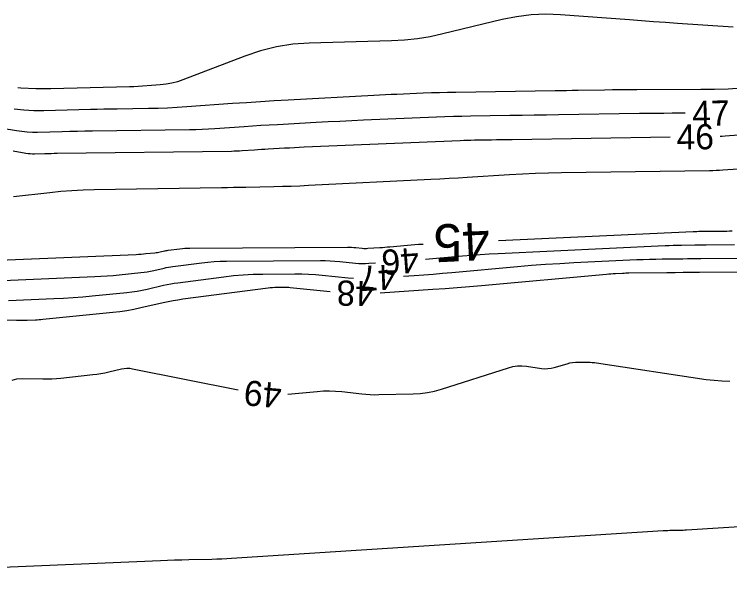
# Model space of a CAD drawing. Extents: x 2384780 to 2405861, y 547869 to 573706.
# Drawn here: x 2395932.4 to 2395989.4, y 552582.3 to 552627.1 of the extents above; entities that cross this region are included whole.
import ezdxf

# ---------------------------------------------------------------- set-up
doc = ezdxf.new("R2010")
doc.units = 0
doc.layers.add('Old_Level_60', color=7, linetype='Continuous')
doc.layers.add('Old_Level_61', color=7, linetype='Continuous')

msp = doc.modelspace()

# ---------------------------------------------------------------- linework, layer by layer
at = {"layer": 'Old_Level_60'}
for points in [[(2395989.676, 552626.025), (2395985.223, 552626.337), (2395984.269, 552626.40425), (2395983.31475, 552626.47225), (2395982.36075, 552626.5415), (2395981.40675, 552626.61125), (2395975.91025, 552627.01675), (2395974.736, 552627.058), (2395973.5695, 552627.00775), (2395972.41025, 552626.8665), (2395971.25875, 552626.634), (2395966.543, 552625.4915), (2395965.529, 552625.27375), (2395964.50775, 552625.11), (2395963.479, 552625.0005), (2395962.44325, 552624.945), (2395955.89325, 552624.76625), (2395954.575, 552624.67475), (2395953.27875, 552624.47275), (2395952.00475, 552624.16), (2395950.753, 552623.73675), (2395945.834, 552621.84), (2395945.3945, 552621.68875), (2395944.94775, 552621.571), (2395944.49325, 552621.487), (2395944.03125, 552621.43625), (2395941.92675, 552621.2835), (2395941.89225, 552621.28125), (2395941.85775, 552621.2795), (2395941.823, 552621.27825), (2395941.7885, 552621.27775), (2395941.6755, 552621.27625), (2395941.65125, 552621.276), (2395941.627, 552621.2755), (2395941.60275, 552621.275), (2395941.5785, 552621.2745), (2395935.31875, 552621.1185), (2395934.115, 552621.11725), (2395932.9155, 552621.17375), (2395932.6775, 552621.19625)], [(2395990.34175, 552621.16625), (2395989.26075, 552621.109), (2395988.17925, 552621.0735), (2395987.0965, 552621.05975), (2395981.99775, 552621.0465), (2395981.352, 552621.04375), (2395980.70625, 552621.03875), (2395980.0605, 552621.03175), (2395979.41475, 552621.0225), (2395977.305, 552620.98875), (2395976.853, 552620.98175), (2395976.401, 552620.97475), (2395975.949, 552620.96775), (2395975.497, 552620.961), (2395967.563, 552620.84475), (2395966.91575, 552620.833), (2395966.26875, 552620.81675), (2395965.622, 552620.79575), (2395964.97525, 552620.7705), (2395962.86275, 552620.6805), (2395962.41025, 552620.66075), (2395961.9575, 552620.6395), (2395961.505, 552620.617), (2395961.05275, 552620.59325), (2395954.21675, 552620.2245), (2395953.108, 552620.16225), (2395951.99975, 552620.09475), (2395950.89175, 552620.022), (2395949.784, 552619.94425), (2395946.138, 552619.6795), (2395945.3765, 552619.63), (2395944.61425, 552619.59175), (2395943.85175, 552619.565), (2395943.08875, 552619.5495), (2395940.59525, 552619.518), (2395940.061, 552619.5105), (2395939.52675, 552619.50125), (2395938.9925, 552619.4905), (2395938.45825, 552619.478), (2395934.75025, 552619.3855), (2395933.957, 552619.38475), (2395933.16625, 552619.42175), (2395932.3785, 552619.497)], [(2395985.833, 552619.17775), (2395984.7955, 552619.175), (2395984.1445, 552619.17225), (2395983.4935, 552619.16725), (2395982.8425, 552619.16), (2395982.19125, 552619.15075), (2395975.751, 552619.048), (2395974.78475, 552619.03275), (2395973.8185, 552619.01775), (2395972.8525, 552619.00325), (2395971.88625, 552618.98875), (2395968.73, 552618.9425), (2395968.05375, 552618.93025), (2395967.37775, 552618.91325), (2395966.70175, 552618.8915), (2395966.02575, 552618.865), (2395960.22325, 552618.618), (2395959.27875, 552618.5765), (2395958.33425, 552618.53225), (2395957.39, 552618.48525), (2395956.44575, 552618.43575), (2395953.3615, 552618.2695), (2395952.70075, 552618.23225), (2395952.04025, 552618.192), (2395951.37975, 552618.14875), (2395950.7195, 552618.10225), (2395948.377, 552617.93225), (2395947.87475, 552617.8995), (2395947.37225, 552617.87425), (2395946.8695, 552617.85675), (2395946.36625, 552617.8465), (2395938.63025, 552617.74875), (2395938.02825, 552617.74), (2395937.4265, 552617.72975), (2395936.82475, 552617.7175), (2395936.223, 552617.7035), (2395934.257, 552617.6545), (2395933.8365, 552617.654), (2395933.4175, 552617.67375), (2395932.99975, 552617.7135), (2395932.58375, 552617.7735), (2395930.112, 552618.1905)], [(2395984.6365, 552617.27375), (2395972.06125, 552617.07325), (2395971.64875, 552617.06675), (2395971.23625, 552617.06025), (2395970.82375, 552617.054), (2395970.41125, 552617.048), (2395969.06375, 552617.02825), (2395968.775, 552617.023), (2395968.48625, 552617.01575), (2395968.19775, 552617.0065), (2395967.90925, 552616.99525), (2395955.5, 552616.46675), (2395955.10525, 552616.44925), (2395954.7105, 552616.43075), (2395954.316, 552616.41125), (2395953.9215, 552616.3905), (2395952.63275, 552616.321), (2395952.35675, 552616.3055), (2395952.08075, 552616.2885), (2395951.80475, 552616.2705), (2395951.52875, 552616.25125), (2395950.55, 552616.18), (2395950.34025, 552616.1665), (2395950.13025, 552616.156), (2395949.92025, 552616.1485), (2395949.71, 552616.14425), (2395935.8235, 552615.9685), (2395935.57475, 552615.965), (2395935.32625, 552615.96075), (2395935.0775, 552615.95575), (2395934.82875, 552615.95), (2395934.0165, 552615.92975), (2395933.84275, 552615.9295), (2395933.6695, 552615.93775), (2395933.497, 552615.954), (2395933.325, 552615.979), (2395932.3035, 552616.15125)], [(2395990.09225, 552617.43275), (2395989.02825, 552617.344), (2395988.8, 552617.32725), (2395988.636, 552617.3185)], [(2395965.15, 552607.5585), (2395968.102, 552607.827), (2395968.81, 552607.8875), (2395969.5185, 552607.94025), (2395970.22775, 552607.985), (2395970.93725, 552608.022), (2395984.2405, 552608.6425), (2395984.565, 552608.65625), (2395984.88975, 552608.667), (2395985.2145, 552608.675), (2395985.5395, 552608.68), (2395986.60075, 552608.69175), (2395986.82825, 552608.69425), (2395987.05575, 552608.6965), (2395987.283, 552608.69875), (2395987.5105, 552608.70075), (2395989.7705, 552608.72025)], [(2395963.40325, 552606.21225), (2395964.2625, 552606.2685), (2395965.01325, 552606.32025), (2395965.76375, 552606.37675), (2395966.514, 552606.43775), (2395967.2635, 552606.5035), (2395972.48525, 552606.97875), (2395973.6045, 552607.07425), (2395974.72475, 552607.1575), (2395975.84575, 552607.2285), (2395976.96775, 552607.287), (2395981.9895, 552607.52125), (2395982.49475, 552607.5425), (2395983.00025, 552607.55925), (2395983.50575, 552607.5715), (2395984.01125, 552607.5795), (2395985.6635, 552607.59775), (2395986.0175, 552607.6015), (2395986.3715, 552607.60525), (2395986.7255, 552607.6085), (2395987.0795, 552607.61175), (2395991.206, 552607.64725)], [(2395929.63575, 552605.7905), (2395938.823, 552606.18), (2395939.306, 552606.204), (2395939.7885, 552606.235), (2395940.2705, 552606.27325), (2395940.752, 552606.31825), (2395942.48325, 552606.4935), (2395942.74, 552606.5235), (2395942.99525, 552606.5615), (2395943.2495, 552606.60725), (2395943.50225, 552606.661), (2395944.326, 552606.8495), (2395944.503, 552606.88775), (2395944.68075, 552606.92175), (2395944.859, 552606.9515), (2395945.03825, 552606.97725), (2395947.3315, 552607.278), (2395947.8235, 552607.33475), (2395948.3165, 552607.376), (2395948.8105, 552607.402), (2395949.30575, 552607.41225), (2395956.7915, 552607.45375), (2395957.17575, 552607.45075), (2395957.55975, 552607.43725), (2395957.943, 552607.41325), (2395958.32575, 552607.379), (2395959.57525, 552607.25), (2395959.84325, 552607.228), (2395960.11125, 552607.21725), (2395960.3795, 552607.218), (2395960.648, 552607.23), (2395961.161, 552607.26375)], [(2395931.93475, 552604.26325), (2395935.5465, 552604.41625), (2395936.3145, 552604.4545), (2395937.082, 552604.504), (2395937.8485, 552604.5645), (2395938.61425, 552604.6365), (2395941.36725, 552604.915), (2395941.7755, 552604.96275), (2395942.1815, 552605.023), (2395942.58575, 552605.09575), (2395942.98775, 552605.18125), (2395944.29775, 552605.48075), (2395944.57925, 552605.54175), (2395944.86175, 552605.596), (2395945.1455, 552605.64325), (2395945.43025, 552605.68425), (2395949.091, 552606.16425), (2395949.8665, 552606.25375), (2395950.6435, 552606.31875), (2395951.42225, 552606.3595), (2395952.2025, 552606.376), (2395954.75425, 552606.39025), (2395955.30075, 552606.38575), (2395955.8465, 552606.3665), (2395956.3915, 552606.33275), (2395956.93575, 552606.284), (2395958.99225, 552606.0715), (2395959.40975, 552606.03725)], [(2395961.54375, 552604.89175), (2395965.74625, 552605.1675), (2395966.71625, 552605.23425), (2395967.68575, 552605.307), (2395968.65475, 552605.386), (2395969.62325, 552605.471), (2395979.5755, 552606.3765), (2395979.75225, 552606.3915), (2395979.929, 552606.40475), (2395980.106, 552606.41575), (2395980.28325, 552606.425), (2395980.862, 552606.452), (2395980.986, 552606.45725), (2395981.11025, 552606.4615), (2395981.23425, 552606.4645), (2395981.3585, 552606.4665), (2395984.3885, 552606.5), (2395985.038, 552606.507), (2395985.68725, 552606.51375), (2395986.3365, 552606.51975), (2395986.98575, 552606.52575), (2395993.32925, 552606.58025)], [(2395928.87825, 552602.81875), (2395932.5845, 552602.69725), (2395932.7915, 552602.69225), (2395932.99825, 552602.69125), (2395933.20525, 552602.69425), (2395933.41225, 552602.70125), (2395934.088, 552602.72975), (2395934.23275, 552602.737), (2395934.37725, 552602.74625), (2395934.52175, 552602.75775), (2395934.666, 552602.77125), (2395940.251, 552603.3365), (2395940.811, 552603.402), (2395941.36775, 552603.4845), (2395941.922, 552603.5845), (2395942.47325, 552603.7015), (2395944.2695, 552604.11225), (2395944.65525, 552604.19575), (2395945.04275, 552604.27), (2395945.43175, 552604.33525), (2395945.8225, 552604.391), (2395952.61825, 552605.28225), (2395952.79225, 552605.3025), (2395952.96675, 552605.317), (2395953.1415, 552605.32625), (2395953.31675, 552605.32975), (2395953.8895, 552605.333), (2395954.01225, 552605.332), (2395954.13475, 552605.32775), (2395954.25725, 552605.32), (2395954.37925, 552605.30925), (2395957.55125, 552604.98175)], [(2395954.1995, 552596.801), (2395956.53775, 552597.03075), (2395957.02475, 552597.06575), (2395957.51125, 552597.075), (2395957.99775, 552597.05825), (2395958.484, 552597.016), (2395960.07225, 552596.83525), (2395960.41275, 552596.80225), (2395960.754, 552596.78075), (2395961.0955, 552596.7705), (2395961.43775, 552596.77175), (2395964.16325, 552596.8265), (2395964.744, 552596.85925), (2395965.3175, 552596.93375), (2395965.884, 552597.05), (2395966.4435, 552597.208), (2395971.76075, 552598.92), (2395972.11525, 552599.01275), (2395972.47325, 552599.06325), (2395972.83475, 552599.072), (2395973.19975, 552599.03875), (2395974.39775, 552598.86175), (2395974.65325, 552598.83775), (2395974.907, 552598.84175), (2395975.15875, 552598.87375), (2395975.4085, 552598.934), (2395976.432, 552599.23875), (2395976.6525, 552599.29575), (2395976.8755, 552599.33575), (2395977.10075, 552599.359), (2395977.3285, 552599.36525), (2395978.11025, 552599.358), (2395978.2775, 552599.3535), (2395978.44425, 552599.34325), (2395978.6105, 552599.327), (2395978.7765, 552599.305), (2395987.51425, 552597.99175), (2395988.14, 552597.91325), (2395988.76725, 552597.8655), (2395989.39625, 552597.84875)], [(2395932.24025, 552597.91525), (2395932.6105, 552598.03175), (2395933.019, 552598.06375), (2395934.6835, 552598.025), (2395935.03975, 552598.0225), (2395935.39575, 552598.032), (2395935.751, 552598.05325), (2395936.106, 552598.08625), (2395938.656, 552598.36675), (2395938.974, 552598.4065), (2395939.2905, 552598.45625), (2395939.60525, 552598.5155), (2395939.91825, 552598.5845), (2395940.93825, 552598.82575), (2395941.157, 552598.8655), (2395941.37625, 552598.881), (2395941.59575, 552598.87275), (2395941.81575, 552598.8405), (2395950.23425, 552597.146)]]:
    msp.add_lwpolyline(points, dxfattribs=at)
at = {"layer": 'Old_Level_61'}
for points in [[(2395990.07075, 552614.738), (2395988.83875, 552614.64275), (2395988.57475, 552614.62425), (2395988.3105, 552614.61025), (2395988.046, 552614.60025), (2395987.78125, 552614.5945), (2395975.98025, 552614.43175), (2395974.9465, 552614.411), (2395973.91325, 552614.3775), (2395972.8805, 552614.33125), (2395971.84825, 552614.272), (2395968.477, 552614.05775), (2395967.7545, 552614.013), (2395967.032, 552613.971), (2395966.30925, 552613.93175), (2395965.58625, 552613.895), (2395955.83325, 552613.4175), (2395955.146, 552613.38625), (2395954.45875, 552613.36), (2395953.77125, 552613.339), (2395953.0835, 552613.32275), (2395950.83675, 552613.27825), (2395950.35525, 552613.269), (2395949.87375, 552613.26025), (2395949.39225, 552613.252), (2395948.91075, 552613.24425), (2395938.77175, 552613.08575), (2395937.8825, 552613.06075), (2395936.99475, 552613.014), (2395936.10825, 552612.94525), (2395935.22325, 552612.8545), (2395932.33475, 552612.52225)], [(2395970.97625, 552609.0405), (2395986.4915, 552609.764), (2395986.6355, 552609.77), (2395986.7795, 552609.77475), (2395986.9235, 552609.7785), (2395987.0675, 552609.7805), (2395987.53825, 552609.78575), (2395987.639, 552609.787), (2395987.73975, 552609.788), (2395987.84075, 552609.789), (2395987.9415, 552609.78975), (2395988.94375, 552609.7985), (2395989.1585, 552609.802), (2395989.373, 552609.809), (2395989.58725, 552609.8195)], [(2395927.3365, 552607.31775), (2395942.09925, 552607.9435), (2395942.29725, 552607.9535), (2395942.495, 552607.96625), (2395942.6925, 552607.98175), (2395942.88975, 552608.00025), (2395943.59925, 552608.072), (2395943.7045, 552608.0845), (2395943.809, 552608.1), (2395943.91325, 552608.11875), (2395944.01675, 552608.14075), (2395944.3545, 552608.218), (2395944.42675, 552608.2335), (2395944.49975, 552608.2475), (2395944.57275, 552608.25975), (2395944.64625, 552608.27025), (2395945.586, 552608.3935), (2395945.7875, 552608.41675), (2395945.9895, 552608.43375), (2395946.192, 552608.44425), (2395946.39475, 552608.4485), (2395958.94925, 552608.518), (2395959.11125, 552608.51675), (2395959.273, 552608.511), (2395959.4345, 552608.501), (2395959.59575, 552608.4865), (2395960.12225, 552608.43225), (2395960.23525, 552608.42275), (2395960.34825, 552608.41825), (2395960.46125, 552608.41875), (2395960.5745, 552608.42375), (2395961.51675, 552608.4855), (2395961.7185, 552608.4995), (2395961.92025, 552608.5145), (2395962.122, 552608.531), (2395962.3235, 552608.54875), (2395963.71525, 552608.67525), (2395964.01375, 552608.70075), (2395964.31225, 552608.723), (2395964.611, 552608.742), (2395964.91, 552608.7575)], [(2395964.91, 552608.7575), (2395964.98275, 552608.76075)], [(2395913.14775, 552582.27725), (2395944.04475, 552583.57325), (2395944.60775, 552583.5955), (2395945.17075, 552583.61475), (2395945.734, 552583.631), (2395946.2975, 552583.6445), (2395948.13775, 552583.684), (2395948.532, 552583.6945), (2395948.92625, 552583.70925), (2395949.32, 552583.728), (2395949.71375, 552583.75125), (2395984.07875, 552585.94425), (2395984.2635, 552585.955), (2395984.44825, 552585.9635), (2395984.63325, 552585.97025), (2395984.81825, 552585.97475), (2395985.423, 552585.9865), (2395985.5525, 552585.98975), (2395985.682, 552585.99425), (2395985.81125, 552586.00025), (2395985.94075, 552586.00775), (2395994.80075, 552586.56525)]]:
    msp.add_lwpolyline(points, dxfattribs=at)

# ---------------------------------------------------------------- texts
at = {"layer": 'Old_Level_60'}
for s, rotation, p in [('47', 1.231672, (2395986.42175, 552618.15225)), ('46', 0.642281, (2395985.16725, 552616.284)), ('46', 184.228233, (2395964.55925, 552608.50175)), ('47', 182.507408, (2395962.7955, 552607.143)), ('48', 178.707436, (2395961.07125, 552605.80275)), ('49', 175.029283, (2395953.7645, 552597.67075))]:
    msp.add_text(s, height=2, rotation=rotation, dxfattribs=at).set_placement(p)
at = {"layer": 'Old_Level_61'}
msp.add_text('45', height=3, rotation=182.670233, dxfattribs=at).set_placement((2395970.21, 552610.50625))

doc.saveas('drawing.dxf')
